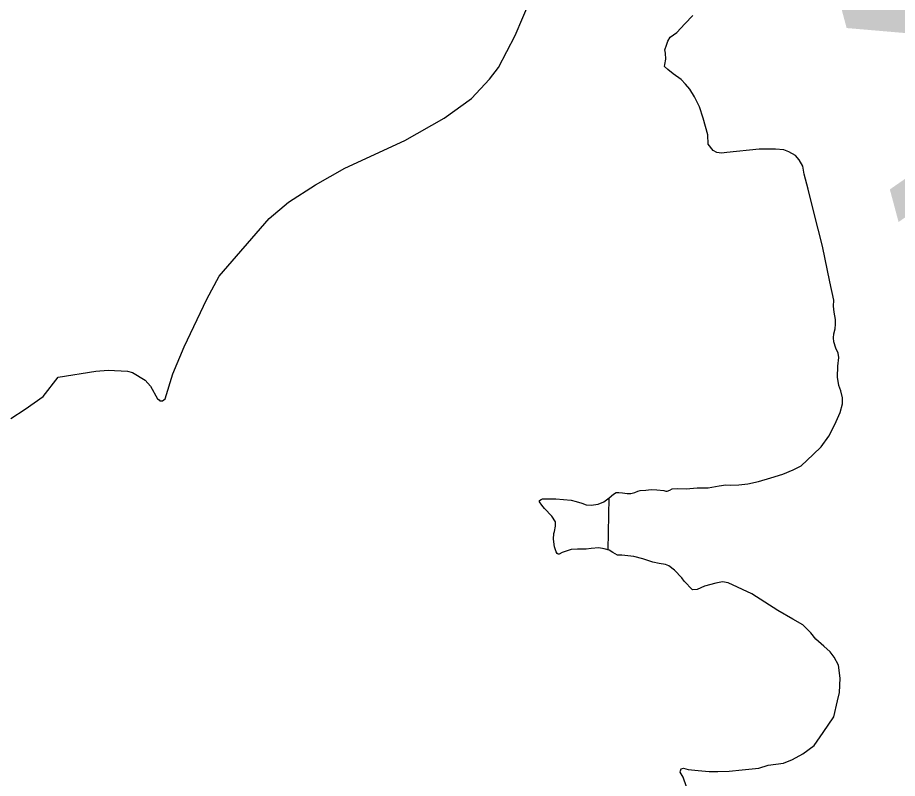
# Model space of a CAD drawing. Extents: x -939622 to -934245, y 1383184 to 1385301.
# Drawn here: x -935525.39 to -935520.13, y 1384281.75 to 1384286.3 of the extents above; entities that cross this region are included whole.
import ezdxf

# ---------------------------------------------------------------- set-up
doc = ezdxf.new("R2010")
doc.units = 0
doc.layers.add('2', color=7, linetype='Continuous')
doc.layers.add('9', color=7, linetype='Continuous')

msp = doc.modelspace()

# ---------------------------------------------------------------- linework, layer by layer
at = {"layer": '2'}
for points in [[(-935520.4994, 1384283.8661), (-935520.4678, 1384283.938), (-935520.4551, 1384283.9887), (-935520.4551, 1384284.0246), (-935520.4635, 1384284.0669), (-935520.4762, 1384284.0986), (-935520.4847, 1384284.1493), (-935520.4825, 1384284.2149), (-935520.4762, 1384284.2656), (-935520.4804, 1384284.2909), (-935520.4931, 1384284.3226), (-935520.5058, 1384284.3586), (-935520.5079, 1384284.3839), (-935520.5058, 1384284.4072), (-935520.4973, 1384284.4368), (-935520.4952, 1384284.4642), (-935520.4952, 1384284.4938), (-935520.5037, 1384284.5361), (-935520.5079, 1384284.572), (-935520.5058, 1384284.608), (-935520.529, 1384284.7185), (-935520.5734, 1384284.9319), (-935520.6262, 1384285.1348), (-935520.66, 1384285.2722), (-935520.6833, 1384285.361), (-935520.6917, 1384285.4096), (-935520.7128, 1384285.4476), (-935520.7361, 1384285.473), (-935520.7741, 1384285.4941), (-935520.8058, 1384285.5068), (-935520.8544, 1384285.511), (-935520.9516, 1384285.511), (-935521.1459, 1384285.4899), (-935521.1776, 1384285.4857), (-935521.2051, 1384285.4899), (-935521.2283, 1384285.5026), (-935521.2579, 1384285.5406), (-935521.26, 1384285.5956), (-935521.2875, 1384285.6949), (-935521.3086, 1384285.7625), (-935521.3382, 1384285.8238), (-935521.3678, 1384285.8682), (-935521.3931, 1384285.8978), (-935521.4185, 1384285.9274), (-935521.4671, 1384285.9596), (-935521.4988, 1384285.987), (-935521.5178, 1384286.004), (-935521.5157, 1384286.0166), (-935521.5093, 1384286.0483), (-935521.5115, 1384286.0843), (-935521.5157, 1384286.1033), (-935521.5072, 1384286.1308), (-935521.4988, 1384286.1561), (-935521.484, 1384286.1794), (-935521.4438, 1384286.2068), (-935521.3974, 1384286.2597), (-935521.3488, 1384286.3099)], [(-935520.4994, 1384283.8661), (-935520.4678, 1384283.938), (-935520.4551, 1384283.9887), (-935520.4551, 1384284.0246), (-935520.4635, 1384284.0669), (-935520.4762, 1384284.0986), (-935520.4847, 1384284.1493), (-935520.4825, 1384284.2149), (-935520.4762, 1384284.2656), (-935520.4804, 1384284.2909), (-935520.4931, 1384284.3226), (-935520.5058, 1384284.3586), (-935520.5079, 1384284.3839), (-935520.5058, 1384284.4072), (-935520.4973, 1384284.4368), (-935520.4952, 1384284.4642), (-935520.4952, 1384284.4938), (-935520.5037, 1384284.5361), (-935520.5079, 1384284.572), (-935520.5058, 1384284.608), (-935520.529, 1384284.7185), (-935520.5734, 1384284.9319), (-935520.6262, 1384285.1348), (-935520.66, 1384285.2722), (-935520.6833, 1384285.361), (-935520.6917, 1384285.4096), (-935520.7128, 1384285.4476), (-935520.7361, 1384285.473), (-935520.7741, 1384285.4941), (-935520.8058, 1384285.5068), (-935520.8544, 1384285.511), (-935520.9516, 1384285.511), (-935521.1459, 1384285.4899), (-935521.1776, 1384285.4857), (-935521.2051, 1384285.4899), (-935521.2283, 1384285.5026), (-935521.2579, 1384285.5406), (-935521.26, 1384285.5956), (-935521.2875, 1384285.6949), (-935521.3086, 1384285.7625), (-935521.3382, 1384285.8238), (-935521.3678, 1384285.8682), (-935521.3931, 1384285.8978), (-935521.4185, 1384285.9274), (-935521.4671, 1384285.9596), (-935521.4988, 1384285.987), (-935521.5178, 1384286.004), (-935521.5157, 1384286.0166), (-935521.5093, 1384286.0483), (-935521.5115, 1384286.0843), (-935521.5157, 1384286.1033), (-935521.5072, 1384286.1308), (-935521.4988, 1384286.1561), (-935521.484, 1384286.1794), (-935521.4438, 1384286.2068), (-935521.3974, 1384286.2597), (-935521.3488, 1384286.3099)], [(-935521.8553, 1384283.1163), (-935521.8494, 1384283.4284), (-935521.8231, 1384283.4498), (-935521.8062, 1384283.4604), (-935521.7914, 1384283.4604), (-935521.7703, 1384283.4572), (-935521.7407, 1384283.453), (-935521.7185, 1384283.453), (-935521.6963, 1384283.4593), (-935521.6773, 1384283.4677), (-935521.6646, 1384283.472), (-935521.6298, 1384283.4741), (-935521.5981, 1384283.4783), (-935521.5632, 1384283.4762), (-935521.522, 1384283.472), (-935521.5093, 1384283.4677), (-935521.5019, 1384283.4677), (-935521.4872, 1384283.4741), (-935521.4734, 1384283.4804), (-935521.4407, 1384283.4825), (-935521.3889, 1384283.4815), (-935521.3224, 1384283.4868), (-935521.2579, 1384283.4878), (-935521.1924, 1384283.4995), (-935521.1523, 1384283.5047), (-935521.1227, 1384283.5037), (-935521.0731, 1384283.5047), (-935521.0202, 1384283.5121), (-935520.9569, 1384283.5259), (-935520.8819, 1384283.547), (-935520.81, 1384283.5692), (-935520.7488, 1384283.5956), (-935520.7012, 1384283.6189), (-935520.6304, 1384283.6865), (-935520.5818, 1384283.733), (-935520.5354, 1384283.7964), (-935520.4994, 1384283.8661)], [(-935521.8553, 1384283.1163), (-935521.8494, 1384283.4284), (-935521.8231, 1384283.4498), (-935521.8062, 1384283.4604), (-935521.7914, 1384283.4604), (-935521.7703, 1384283.4572), (-935521.7407, 1384283.453), (-935521.7185, 1384283.453), (-935521.6963, 1384283.4593), (-935521.6773, 1384283.4677), (-935521.6646, 1384283.472), (-935521.6298, 1384283.4741), (-935521.5981, 1384283.4783), (-935521.5632, 1384283.4762), (-935521.522, 1384283.472), (-935521.5093, 1384283.4677), (-935521.5019, 1384283.4677), (-935521.4872, 1384283.4741), (-935521.4734, 1384283.4804), (-935521.4407, 1384283.4825), (-935521.3889, 1384283.4815), (-935521.3224, 1384283.4868), (-935521.2579, 1384283.4878), (-935521.1924, 1384283.4995), (-935521.1523, 1384283.5047), (-935521.1227, 1384283.5037), (-935521.0731, 1384283.5047), (-935521.0202, 1384283.5121), (-935520.9569, 1384283.5259), (-935520.8819, 1384283.547), (-935520.81, 1384283.5692), (-935520.7488, 1384283.5956), (-935520.7012, 1384283.6189), (-935520.6304, 1384283.6865), (-935520.5818, 1384283.733), (-935520.5354, 1384283.7964), (-935520.4994, 1384283.8661)], [(-935520.4713, 1384282.2654), (-935520.4682, 1384282.3497), (-935520.4787, 1384282.4279), (-935520.5041, 1384282.4765), (-935520.5273, 1384282.5082), (-935520.5654, 1384282.5421), (-935520.614, 1384282.5843), (-935520.6435, 1384282.6203), (-935520.6921, 1384282.6689), (-935520.7513, 1384282.7027), (-935520.84, 1384282.7555), (-935520.9964, 1384282.8548), (-935521.1379, 1384282.9204), (-935521.1717, 1384282.9267), (-935521.2119, 1384282.9183), (-935521.2795, 1384282.8992), (-935521.3238, 1384282.8802), (-935521.3513, 1384282.8781), (-935521.3999, 1384282.9288), (-935521.4147, 1384282.95), (-935521.4591, 1384282.9965), (-935521.4929, 1384283.0218), (-935521.5119, 1384283.0303), (-935521.5499, 1384283.0345), (-935521.5879, 1384283.0429), (-935521.6471, 1384283.0641), (-935521.702, 1384283.0768), (-935521.7724, 1384283.0842), (-935521.7998, 1384283.0842), (-935521.8263, 1384283.1011), (-935521.8495, 1384283.1148), (-935521.8553, 1384283.1163)], [(-935520.4713, 1384282.2654), (-935520.4682, 1384282.3497), (-935520.4787, 1384282.4279), (-935520.5041, 1384282.4765), (-935520.5273, 1384282.5082), (-935520.5654, 1384282.5421), (-935520.614, 1384282.5843), (-935520.6435, 1384282.6203), (-935520.6921, 1384282.6689), (-935520.7513, 1384282.7027), (-935520.84, 1384282.7555), (-935520.9964, 1384282.8548), (-935521.1379, 1384282.9204), (-935521.1717, 1384282.9267), (-935521.2119, 1384282.9183), (-935521.2795, 1384282.8992), (-935521.3238, 1384282.8802), (-935521.3513, 1384282.8781), (-935521.3999, 1384282.9288), (-935521.4147, 1384282.95), (-935521.4591, 1384282.9965), (-935521.4929, 1384283.0218), (-935521.5119, 1384283.0303), (-935521.5499, 1384283.0345), (-935521.5879, 1384283.0429), (-935521.6471, 1384283.0641), (-935521.702, 1384283.0768), (-935521.7724, 1384283.0842), (-935521.7998, 1384283.0842), (-935521.8263, 1384283.1011), (-935521.8495, 1384283.1148), (-935521.8553, 1384283.1163)], [(-935521.3862, 1384281.7014), (-935521.4073, 1384281.7584), (-935521.4242, 1384281.788), (-935521.4221, 1384281.7965), (-935521.4179, 1384281.8091), (-935521.4052, 1384281.812), (-935521.3777, 1384281.8049), (-935521.3164, 1384281.7986), (-935521.251, 1384281.7922), (-935521.2002, 1384281.7922), (-935521.1326, 1384281.7943), (-935521.0545, 1384281.8036), (-935520.9552, 1384281.8134), (-935520.8981, 1384281.8303), (-935520.8073, 1384281.843), (-935520.7523, 1384281.8641), (-935520.6911, 1384281.8979), (-935520.6235, 1384281.9486), (-935520.5706, 1384282.0265), (-935520.5051, 1384282.1195), (-935520.484, 1384282.2146), (-935520.4713, 1384282.2654)], [(-935521.3862, 1384281.7014), (-935521.4073, 1384281.7584), (-935521.4242, 1384281.788), (-935521.4221, 1384281.7965), (-935521.4179, 1384281.8091), (-935521.4052, 1384281.812), (-935521.3777, 1384281.8049), (-935521.3164, 1384281.7986), (-935521.251, 1384281.7922), (-935521.2002, 1384281.7922), (-935521.1326, 1384281.7943), (-935521.0545, 1384281.8036), (-935520.9552, 1384281.8134), (-935520.8981, 1384281.8303), (-935520.8073, 1384281.843), (-935520.7523, 1384281.8641), (-935520.6911, 1384281.8979), (-935520.6235, 1384281.9486), (-935520.5706, 1384282.0265), (-935520.5051, 1384282.1195), (-935520.484, 1384282.2146), (-935520.4713, 1384282.2654)]]:
    msp.add_lwpolyline(points, dxfattribs=at)
at = {"layer": '9'}
for points in [[(-935524.5393, 1384284.0121), (-935524.5341, 1384284.008), (-935524.5191, 1384284.008), (-935524.5026, 1384284.0185), (-935524.4563, 1384284.1675), (-935524.389, 1384284.33), (-935524.2544, 1384284.6143), (-935524.1811, 1384284.7513), (-935523.8817, 1384285.0961), (-935523.7649, 1384285.194), (-935523.6046, 1384285.298), (-935523.4293, 1384285.396), (-935523.0697, 1384285.562), (-935522.8345, 1384285.6947), (-935522.6713, 1384285.8138), (-935522.5635, 1384285.9282), (-935522.5096, 1384285.9975), (-935522.4108, 1384286.1886), (-935522.3196, 1384286.4068)], [(-935520.4994, 1384283.8661), (-935520.4678, 1384283.938), (-935520.4551, 1384283.9887), (-935520.4551, 1384284.0246), (-935520.4635, 1384284.0669), (-935520.4762, 1384284.0986), (-935520.4847, 1384284.1493), (-935520.4825, 1384284.2149), (-935520.4762, 1384284.2656), (-935520.4804, 1384284.2909), (-935520.4931, 1384284.3226), (-935520.5058, 1384284.3586), (-935520.5079, 1384284.3839), (-935520.5058, 1384284.4072), (-935520.4973, 1384284.4368), (-935520.4952, 1384284.4642), (-935520.4952, 1384284.4938), (-935520.5037, 1384284.5361), (-935520.5079, 1384284.572), (-935520.5058, 1384284.608), (-935520.529, 1384284.7185), (-935520.5734, 1384284.9319), (-935520.6262, 1384285.1348), (-935520.66, 1384285.2722), (-935520.6833, 1384285.361), (-935520.6917, 1384285.4096), (-935520.7128, 1384285.4476), (-935520.7361, 1384285.473), (-935520.7741, 1384285.4941), (-935520.8058, 1384285.5068), (-935520.8544, 1384285.511), (-935520.9516, 1384285.511), (-935521.1459, 1384285.4899), (-935521.1776, 1384285.4857), (-935521.2051, 1384285.4899), (-935521.2283, 1384285.5026), (-935521.2579, 1384285.5406), (-935521.26, 1384285.5956), (-935521.2875, 1384285.6949), (-935521.3086, 1384285.7625), (-935521.3382, 1384285.8238), (-935521.3678, 1384285.8682), (-935521.3931, 1384285.8978), (-935521.4185, 1384285.9274), (-935521.4671, 1384285.9596), (-935521.4988, 1384285.987), (-935521.5178, 1384286.004), (-935521.5157, 1384286.0166), (-935521.5093, 1384286.0483), (-935521.5115, 1384286.0843), (-935521.5157, 1384286.1033), (-935521.5072, 1384286.1308), (-935521.4988, 1384286.1561), (-935521.484, 1384286.1794), (-935521.4438, 1384286.2068), (-935521.3974, 1384286.2597), (-935521.3488, 1384286.3099)], [(-935520.4994, 1384283.8661), (-935520.4678, 1384283.938), (-935520.4551, 1384283.9887), (-935520.4551, 1384284.0246), (-935520.4635, 1384284.0669), (-935520.4762, 1384284.0986), (-935520.4847, 1384284.1493), (-935520.4825, 1384284.2149), (-935520.4762, 1384284.2656), (-935520.4804, 1384284.2909), (-935520.4931, 1384284.3226), (-935520.5058, 1384284.3586), (-935520.5079, 1384284.3839), (-935520.5058, 1384284.4072), (-935520.4973, 1384284.4368), (-935520.4952, 1384284.4642), (-935520.4952, 1384284.4938), (-935520.5037, 1384284.5361), (-935520.5079, 1384284.572), (-935520.5058, 1384284.608), (-935520.529, 1384284.7185), (-935520.5734, 1384284.9319), (-935520.6262, 1384285.1348), (-935520.66, 1384285.2722), (-935520.6833, 1384285.361), (-935520.6917, 1384285.4096), (-935520.7128, 1384285.4476), (-935520.7361, 1384285.473), (-935520.7741, 1384285.4941), (-935520.8058, 1384285.5068), (-935520.8544, 1384285.511), (-935520.9516, 1384285.511), (-935521.1459, 1384285.4899), (-935521.1776, 1384285.4857), (-935521.2051, 1384285.4899), (-935521.2283, 1384285.5026), (-935521.2579, 1384285.5406), (-935521.26, 1384285.5956), (-935521.2875, 1384285.6949), (-935521.3086, 1384285.7625), (-935521.3382, 1384285.8238), (-935521.3678, 1384285.8682), (-935521.3931, 1384285.8978), (-935521.4185, 1384285.9274), (-935521.4671, 1384285.9596), (-935521.4988, 1384285.987), (-935521.5178, 1384286.004), (-935521.5157, 1384286.0166), (-935521.5093, 1384286.0483), (-935521.5115, 1384286.0843), (-935521.5157, 1384286.1033), (-935521.5072, 1384286.1308), (-935521.4988, 1384286.1561), (-935521.484, 1384286.1794), (-935521.4438, 1384286.2068), (-935521.3974, 1384286.2597), (-935521.3488, 1384286.3099)], [(-935525.1434, 1384284.1484), (-935524.918, 1384284.1847), (-935524.8431, 1384284.1909), (-935524.7292, 1384284.1835), (-935524.6977, 1384284.1761), (-935524.6227, 1384284.1311), (-935524.5912, 1384284.0951), (-935524.5491, 1384284.02), (-935524.5393, 1384284.0121)], [(-935525.2315, 1384284.0329), (-935525.1434, 1384284.1484)], [(-935525.4262, 1384283.9011), (-935525.3394, 1384283.958), (-935525.2315, 1384284.0329)], [(-935524.5393, 1384284.0121), (-935524.5393, 1384284.0121)], [(-935521.857, 1384283.4224), (-935521.8516, 1384283.4265), (-935521.8231, 1384283.4498), (-935521.8062, 1384283.4604), (-935521.7914, 1384283.4604), (-935521.7703, 1384283.4572), (-935521.7407, 1384283.453), (-935521.7185, 1384283.453), (-935521.6963, 1384283.4593), (-935521.6773, 1384283.4677), (-935521.6646, 1384283.472), (-935521.6298, 1384283.4741), (-935521.5981, 1384283.4783), (-935521.5632, 1384283.4762), (-935521.522, 1384283.472), (-935521.5093, 1384283.4677), (-935521.5019, 1384283.4677), (-935521.4872, 1384283.4741), (-935521.4734, 1384283.4804), (-935521.4407, 1384283.4825), (-935521.3889, 1384283.4815), (-935521.3224, 1384283.4868), (-935521.2579, 1384283.4878), (-935521.1924, 1384283.4995), (-935521.1523, 1384283.5047), (-935521.1227, 1384283.5037), (-935521.0731, 1384283.5047), (-935521.0202, 1384283.5121), (-935520.9569, 1384283.5259), (-935520.8819, 1384283.547), (-935520.81, 1384283.5692), (-935520.7488, 1384283.5956), (-935520.7012, 1384283.6189), (-935520.6304, 1384283.6865), (-935520.5818, 1384283.733), (-935520.5354, 1384283.7964), (-935520.4994, 1384283.8661)], [(-935521.8494, 1384283.4284), (-935521.8231, 1384283.4498), (-935521.8062, 1384283.4604), (-935521.7914, 1384283.4604), (-935521.7703, 1384283.4572), (-935521.7407, 1384283.453), (-935521.7185, 1384283.453), (-935521.6963, 1384283.4593), (-935521.6773, 1384283.4677), (-935521.6646, 1384283.472), (-935521.6298, 1384283.4741), (-935521.5981, 1384283.4783), (-935521.5632, 1384283.4762), (-935521.522, 1384283.472), (-935521.5093, 1384283.4677), (-935521.5019, 1384283.4677), (-935521.4872, 1384283.4741), (-935521.4734, 1384283.4804), (-935521.4407, 1384283.4825), (-935521.3889, 1384283.4815), (-935521.3224, 1384283.4868), (-935521.2579, 1384283.4878), (-935521.1924, 1384283.4995), (-935521.1523, 1384283.5047), (-935521.1227, 1384283.5037), (-935521.0731, 1384283.5047), (-935521.0202, 1384283.5121), (-935520.9569, 1384283.5259), (-935520.8819, 1384283.547), (-935520.81, 1384283.5692), (-935520.7488, 1384283.5956), (-935520.7012, 1384283.6189), (-935520.6304, 1384283.6865), (-935520.5818, 1384283.733), (-935520.5354, 1384283.7964), (-935520.4994, 1384283.8661)], [(-935521.8553, 1384283.1163), (-935521.878, 1384283.1222), (-935521.9108, 1384283.1296), (-935521.9572, 1384283.1254), (-935521.9858, 1384283.1201), (-935522.0153, 1384283.1211), (-935522.0386, 1384283.1211), (-935522.0756, 1384283.118), (-935522.1305, 1384283.1011), (-935522.1485, 1384283.0916), (-935522.1537, 1384283.0916), (-935522.1601, 1384283.0958), (-935522.1664, 1384283.1053), (-935522.1759, 1384283.1349), (-935522.1823, 1384283.1803), (-935522.1801, 1384283.2141), (-935522.1749, 1384283.2258), (-935522.1696, 1384283.2575), (-935522.1696, 1384283.2839), (-935522.1918, 1384283.3188), (-935522.2361, 1384283.3642), (-935522.252, 1384283.3843), (-935522.2657, 1384283.4043), (-935522.2647, 1384283.4107), (-935522.2562, 1384283.4181), (-935522.2467, 1384283.4223), (-935522.2192, 1384283.4213), (-935522.1675, 1384283.4223), (-935522.0756, 1384283.4139), (-935522.046, 1384283.4065), (-935522.0122, 1384283.3948), (-935521.9868, 1384283.3864), (-935521.9572, 1384283.3843), (-935521.9139, 1384283.3896), (-935521.8801, 1384283.4043), (-935521.857, 1384283.4224), (-935521.8494, 1384283.4284)], [(-935520.4713, 1384282.2654), (-935520.4682, 1384282.3497), (-935520.4787, 1384282.4279), (-935520.5041, 1384282.4765), (-935520.5273, 1384282.5082), (-935520.5654, 1384282.5421), (-935520.614, 1384282.5843), (-935520.6435, 1384282.6203), (-935520.6921, 1384282.6689), (-935520.7513, 1384282.7027), (-935520.84, 1384282.7555), (-935520.9964, 1384282.8548), (-935521.1379, 1384282.9204), (-935521.1717, 1384282.9267), (-935521.2119, 1384282.9183), (-935521.2795, 1384282.8992), (-935521.3238, 1384282.8802), (-935521.3513, 1384282.8781), (-935521.3999, 1384282.9288), (-935521.4147, 1384282.95), (-935521.4591, 1384282.9965), (-935521.4929, 1384283.0218), (-935521.5119, 1384283.0303), (-935521.5499, 1384283.0345), (-935521.5879, 1384283.0429), (-935521.6471, 1384283.0641), (-935521.702, 1384283.0768), (-935521.7724, 1384283.0842), (-935521.7998, 1384283.0842), (-935521.8263, 1384283.1011), (-935521.8495, 1384283.1148), (-935521.878, 1384283.1222), (-935521.9108, 1384283.1296), (-935521.9572, 1384283.1254), (-935521.9858, 1384283.1201), (-935522.0153, 1384283.1211), (-935522.0386, 1384283.1211), (-935522.0756, 1384283.118), (-935522.1305, 1384283.1011), (-935522.1485, 1384283.0916), (-935522.1537, 1384283.0916), (-935522.1601, 1384283.0958), (-935522.1664, 1384283.1053), (-935522.1759, 1384283.1349), (-935522.1823, 1384283.1803), (-935522.1801, 1384283.2141), (-935522.1749, 1384283.2258), (-935522.1696, 1384283.2575), (-935522.1696, 1384283.2839), (-935522.1918, 1384283.3188), (-935522.2361, 1384283.3642), (-935522.252, 1384283.3843), (-935522.2657, 1384283.4043), (-935522.2647, 1384283.4107), (-935522.2562, 1384283.4181), (-935522.2467, 1384283.4223), (-935522.2192, 1384283.4213), (-935522.1675, 1384283.4223), (-935522.0756, 1384283.4139), (-935522.046, 1384283.4065), (-935522.0122, 1384283.3948), (-935521.9868, 1384283.3864), (-935521.9572, 1384283.3843), (-935521.9139, 1384283.3896), (-935521.8801, 1384283.4043), (-935521.857, 1384283.4224)], [(-935520.4713, 1384282.2654), (-935520.4682, 1384282.3497), (-935520.4787, 1384282.4279), (-935520.5041, 1384282.4765), (-935520.5273, 1384282.5082), (-935520.5654, 1384282.5421), (-935520.614, 1384282.5843), (-935520.6435, 1384282.6203), (-935520.6921, 1384282.6689), (-935520.7513, 1384282.7027), (-935520.84, 1384282.7555), (-935520.9964, 1384282.8548), (-935521.1379, 1384282.9204), (-935521.1717, 1384282.9267), (-935521.2119, 1384282.9183), (-935521.2795, 1384282.8992), (-935521.3238, 1384282.8802), (-935521.3513, 1384282.8781), (-935521.3999, 1384282.9288), (-935521.4147, 1384282.95), (-935521.4591, 1384282.9965), (-935521.4929, 1384283.0218), (-935521.5119, 1384283.0303), (-935521.5499, 1384283.0345), (-935521.5879, 1384283.0429), (-935521.6471, 1384283.0641), (-935521.702, 1384283.0768), (-935521.7724, 1384283.0842), (-935521.7998, 1384283.0842), (-935521.8263, 1384283.1011), (-935521.8495, 1384283.1148), (-935521.8553, 1384283.1163)], [(-935521.3862, 1384281.7014), (-935521.4073, 1384281.7584), (-935521.4242, 1384281.788), (-935521.4221, 1384281.7965), (-935521.4179, 1384281.8091), (-935521.4052, 1384281.812), (-935521.3777, 1384281.8049), (-935521.3164, 1384281.7986), (-935521.251, 1384281.7922), (-935521.2002, 1384281.7922), (-935521.1326, 1384281.7943), (-935521.0545, 1384281.8036), (-935520.9552, 1384281.8134), (-935520.8981, 1384281.8303), (-935520.8073, 1384281.843), (-935520.7523, 1384281.8641), (-935520.6911, 1384281.8979), (-935520.6235, 1384281.9486), (-935520.5706, 1384282.0265), (-935520.5051, 1384282.1195), (-935520.484, 1384282.2146), (-935520.4713, 1384282.2654)], [(-935521.3862, 1384281.7014), (-935521.4073, 1384281.7584), (-935521.4242, 1384281.788), (-935521.4221, 1384281.7965), (-935521.4179, 1384281.8091), (-935521.4052, 1384281.812), (-935521.3777, 1384281.8049), (-935521.3164, 1384281.7986), (-935521.251, 1384281.7922), (-935521.2002, 1384281.7922), (-935521.1326, 1384281.7943), (-935521.0545, 1384281.8036), (-935520.9552, 1384281.8134), (-935520.8981, 1384281.8303), (-935520.8073, 1384281.843), (-935520.7523, 1384281.8641), (-935520.6911, 1384281.8979), (-935520.6235, 1384281.9486), (-935520.5706, 1384282.0265), (-935520.5051, 1384282.1195), (-935520.484, 1384282.2146), (-935520.4713, 1384282.2654)]]:
    msp.add_lwpolyline(points, dxfattribs=at)

# ---------------------------------------------------------------- texts
msp.add_text('LAKE', height=1.584, rotation=285, dxfattribs=at).set_placement((-935520.7885, 1384287.5737))

doc.saveas('drawing.dxf')
